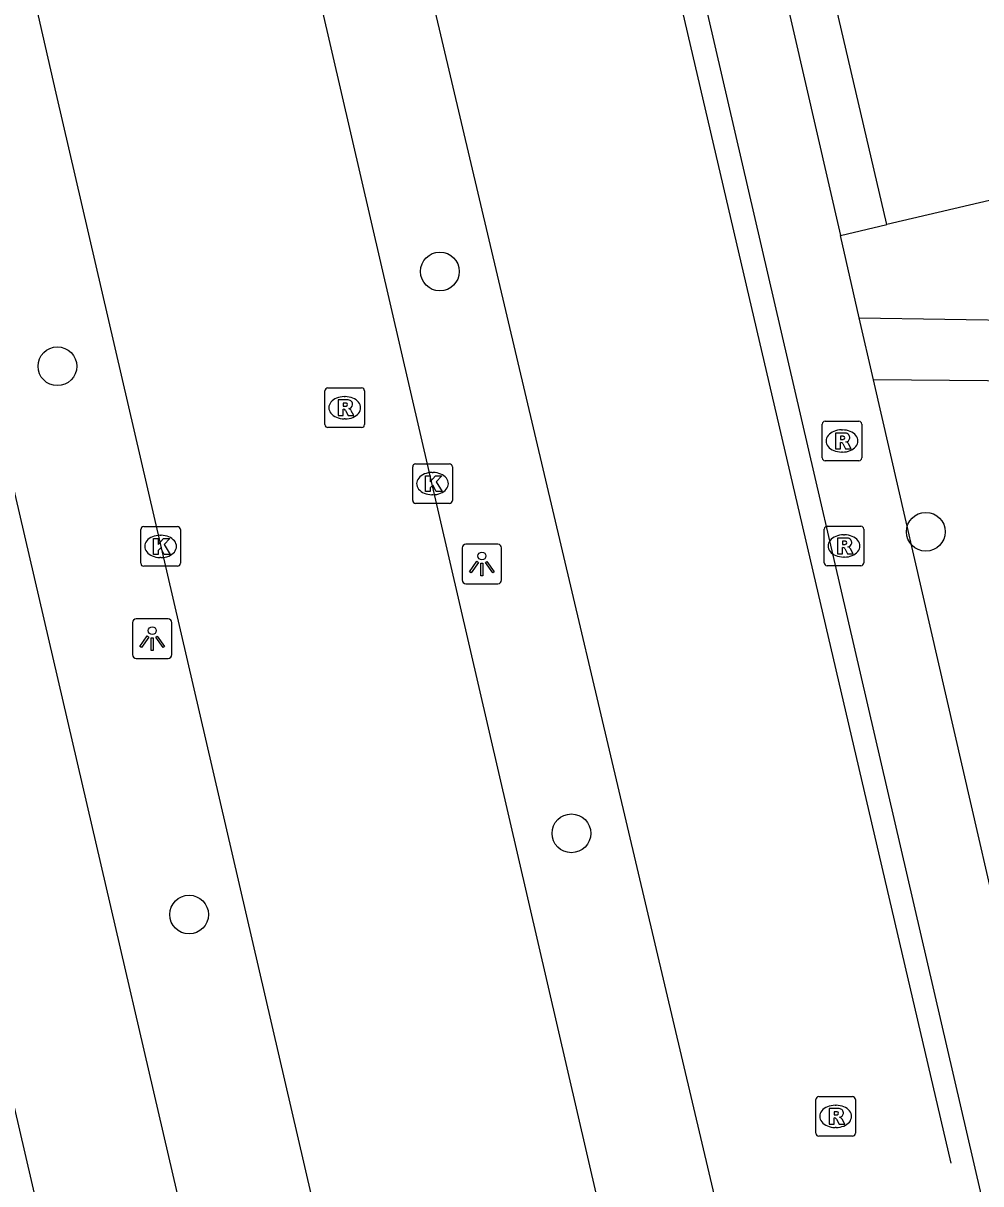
# Model space of a CAD drawing. Extents: x 156414 to 157775, y 382335 to 383765.
# Drawn here: x 156961.07 to 156985.24, y 383094.41 to 383123.7 of the extents above; entities that cross this region are included whole.
import ezdxf

# ---------------------------------------------------------------- set-up
doc = ezdxf.new("R2010")
doc.units = 0
for name, color, linetype in [('IMGEO_Berm_groen', 7, 'Continuous'), ('IMGEO_Boom', 7, 'Continuous'), ('IMGEO_Fietspad_gesloten', 7, 'Continuous'), ('IMGEO_Groenvoorziening', 7, 'Continuous'), ('IMGEO_Hek', 7, 'Continuous'), ('IMGEO_Kolk', 7, 'Continuous'), ('IMGEO_Lichtpunt', 7, 'Continuous'), ('IMGEO_OVBaan_gesloten', 7, 'Continuous'), ('IMGEO_Pand', 7, 'Continuous'), ('IMGEO_Rioolput', 7, 'Continuous'), ('IMGEO_Voetpad_halfverhard', 7, 'Continuous'), ('IMGEO_Voetpad_open', 7, 'Continuous')]:
    doc.layers.add(name, color=color, linetype=linetype)

msp = doc.modelspace()

# ---------------------------------------------------------------- linework, layer by layer
at = {"layer": 'IMGEO_Berm_groen'}
msp.add_lwpolyline([(156969.785, 383131.113), (156980.75, 383084.631)], dxfattribs=at)
at = {"layer": 'IMGEO_Boom'}
for centre in [(156971.587, 383117.433), (156961.936, 383115.041), (156983.85, 383110.865), (156974.906, 383103.256), (156965.26, 383101.207)]:
    msp.add_circle(centre, 0.489, dxfattribs=at)
at = {"layer": 'IMGEO_Fietspad_gesloten'}
for points in [[(156956.998, 383128.424), (156976.896, 383042.722), (156978.21, 383036.937), (156979.748, 383030.207)], [(156976.49, 383029.242), (156976.279, 383030.186), (156973.443, 383042.041), (156953.568, 383127.732)]]:
    msp.add_lwpolyline(points, dxfattribs=at)
at = {"layer": 'IMGEO_Groenvoorziening'}
msp.add_lwpolyline([(156981.694, 383118.337), (156982.866, 383118.622)], dxfattribs=at)
at = {"layer": 'IMGEO_Hek'}
msp.add_lwpolyline([(156975.83, 383132.032), (156984.485, 383094.935)], dxfattribs=at)
at = {"layer": 'IMGEO_Kolk'}
for p, q in [((156970.901, 383111.654), (156970.901, 383112.506)), ((156970.976, 383112.58), (156971.828, 383112.58)), ((156971.902, 383112.506), (156971.902, 383111.654)), ((156971.389, 383112.36), (156971.414, 383112.36)), ((156971.828, 383111.58), (156970.976, 383111.58)), ((156971.412, 383111.8), (156971.387, 383111.8)), ((156964.114, 383110.996), (156964.966, 383110.996)), ((156964.039, 383110.07), (156964.039, 383110.922)), ((156964.527, 383110.776), (156964.552, 383110.776)), ((156965.04, 383110.922), (156965.04, 383110.07)), ((156964.55, 383110.216), (156964.525, 383110.216)), ((156964.966, 383109.996), (156964.114, 383109.996))]:
    msp.add_line(p, q, dxfattribs=at)
for points in [[(156970.901, 383111.654), (156970.901, 383112.506)], [(156970.976, 383112.58), (156971.828, 383112.58)], [(156971.902, 383112.506), (156971.902, 383111.654)], [(156971.222, 383112.28), (156971.345, 383112.28), (156971.345, 383112.129), (156971.475, 383112.28), (156971.639, 383112.28), (156971.493, 383112.129), (156971.646, 383111.88), (156971.494, 383111.88), (156971.409, 383112.044), (156971.345, 383111.977), (156971.345, 383111.88), (156971.222, 383111.88), (156971.222, 383112.28)], [(156971.828, 383111.58), (156970.976, 383111.58)], [(156964.114, 383110.996), (156964.966, 383110.996)], [(156964.039, 383110.07), (156964.039, 383110.922)], [(156964.36, 383110.696), (156964.483, 383110.696), (156964.483, 383110.545), (156964.613, 383110.696), (156964.777, 383110.696), (156964.631, 383110.545), (156964.784, 383110.296), (156964.632, 383110.296), (156964.547, 383110.46), (156964.483, 383110.393), (156964.483, 383110.296), (156964.36, 383110.296), (156964.36, 383110.696)], [(156965.04, 383110.922), (156965.04, 383110.07)], [(156964.966, 383109.996), (156964.114, 383109.996)]]:
    msp.add_lwpolyline(points, dxfattribs=at)
for centre, start, end in [((156970.978, 383112.504), 91.552, 178.448), ((156970.978, 383112.504), 91.552, 178.448), ((156971.826, 383112.504), 1.552, 88.448), ((156971.826, 383112.504), 1.552, 88.448), ((156970.978, 383111.656), 181.552, 268.448), ((156970.978, 383111.656), 181.552, 268.448), ((156971.826, 383111.656), 271.552, 358.448), ((156971.826, 383111.656), 271.552, 358.448), ((156964.116, 383110.92), 91.552, 178.448), ((156964.116, 383110.92), 91.552, 178.448), ((156964.964, 383110.92), 1.552, 88.448), ((156964.964, 383110.92), 1.552, 88.448), ((156964.116, 383110.072), 181.552, 268.448), ((156964.116, 383110.072), 181.552, 268.448), ((156964.964, 383110.072), 271.552, 358.448), ((156964.964, 383110.072), 271.552, 358.448)]:
    msp.add_arc(centre, 0.0765, start, end, dxfattribs=at)
for centre, major_axis, ratio, start_param, end_param in [((156971.388, 383112.08), (-0.387, 0.002), 0.722429, 4.712389, 7.853982), ((156971.413, 383112.08), (-0.39, 0.002), 0.717154, 1.570796, 4.712389), ((156964.526, 383110.496), (-0.387, 0.002), 0.722429, 4.712389, 7.853982), ((156964.551, 383110.496), (-0.39, 0.002), 0.717154, 1.570796, 4.712389)]:
    msp.add_ellipse(centre, major_axis=major_axis, ratio=ratio, start_param=start_param, end_param=end_param, dxfattribs=at)
at = {"layer": 'IMGEO_Lichtpunt'}
for p, q in [((156972.149, 383110.456), (156972.149, 383109.649)), ((156972.149, 383110.456), (156972.149, 383109.649)), ((156973.051, 383110.551), (156972.243, 383110.551)), ((156973.051, 383110.551), (156972.243, 383110.551)), ((156973.145, 383109.649), (156973.145, 383110.456)), ((156973.145, 383109.649), (156973.145, 383110.456)), ((156972.243, 383109.555), (156973.051, 383109.555)), ((156972.243, 383109.555), (156973.051, 383109.555)), ((156964.732, 383108.667), (156963.924, 383108.667)), ((156964.732, 383108.667), (156963.924, 383108.667)), ((156963.83, 383108.572), (156963.83, 383107.765)), ((156963.83, 383108.572), (156963.83, 383107.765)), ((156964.826, 383107.765), (156964.826, 383108.572)), ((156964.826, 383107.765), (156964.826, 383108.572)), ((156963.924, 383107.671), (156964.732, 383107.671)), ((156963.924, 383107.671), (156964.732, 383107.671))]:
    msp.add_line(p, q, dxfattribs=at)
for points in [[(156972.523, 383110.12), (156972.562, 383110.092), (156972.374, 383109.83), (156972.336, 383109.857), (156972.523, 383110.12)], [(156972.735, 383110.092), (156972.773, 383110.119), (156972.96, 383109.857), (156972.921, 383109.829), (156972.735, 383110.092)], [(156972.625, 383110.072), (156972.672, 383110.072), (156972.672, 383109.75), (156972.625, 383109.75), (156972.625, 383110.072)], [(156964.204, 383108.236), (156964.243, 383108.208), (156964.055, 383107.946), (156964.017, 383107.973), (156964.204, 383108.236)], [(156964.306, 383108.188), (156964.353, 383108.188), (156964.353, 383107.866), (156964.306, 383107.866), (156964.306, 383108.188)], [(156964.416, 383108.208), (156964.454, 383108.235), (156964.641, 383107.973), (156964.602, 383107.945), (156964.416, 383108.208)]]:
    msp.add_lwpolyline(points, dxfattribs=at)
for centre in [(156972.648, 383110.254), (156964.329, 383108.37)]:
    msp.add_circle(centre, 0.0994, dxfattribs=at)
for centre, start, end in [((156972.243, 383110.456), 90, 180), ((156972.243, 383110.456), 90, 180), ((156973.051, 383110.456), 0, 90), ((156973.051, 383110.456), 0, 90), ((156972.243, 383109.649), 180, 270), ((156972.243, 383109.649), 180, 270), ((156973.051, 383109.649), 270, 0), ((156973.051, 383109.649), 270, 360), ((156963.924, 383108.572), 90, 180), ((156963.924, 383108.572), 90, 180), ((156964.732, 383108.572), 0, 90), ((156964.732, 383108.572), 0, 90), ((156963.924, 383107.765), 180, 270), ((156963.924, 383107.765), 180, 270), ((156964.732, 383107.765), 270, 0), ((156964.732, 383107.765), 270, 360)]:
    msp.add_arc(centre, 0.0946, start, end, dxfattribs=at)
at = {"layer": 'IMGEO_OVBaan_gesloten'}
for points in [[(156993.232, 383017.808), (156993.173, 383017.976), (156991.529, 383025.023), (156991.187, 383026.503), (156990.478, 383029.59), (156989.713, 383032.886), (156967.122, 383130.536)], [(156960.249, 383129.114), (156960.392, 383128.494), (156961.894, 383121.934), (156982.207, 383034.26), (156986.301, 383016.299)]]:
    msp.add_lwpolyline(points, dxfattribs=at)
at = {"layer": 'IMGEO_Pand'}
for points in [[(156978.944, 383135.438), (156981.174, 383135.958), (156982.405, 383136.246), (156986.103, 383137.108), (156990.025, 383120.292), (156982.866, 383118.622)], [(156982.866, 383118.622), (156978.944, 383135.438)]]:
    msp.add_lwpolyline(points, dxfattribs=at)
at = {"layer": 'IMGEO_Rioolput'}
for p, q in [((156968.686, 383113.569), (156968.686, 383114.421)), ((156968.761, 383114.495), (156969.613, 383114.495)), ((156969.174, 383114.275), (156969.199, 383114.275)), ((156969.687, 383114.421), (156969.687, 383113.569)), ((156969.197, 383113.715), (156969.172, 383113.715)), ((156981.309, 383113.656), (156982.161, 383113.656)), ((156969.613, 383113.495), (156968.761, 383113.495)), ((156981.234, 383112.73), (156981.234, 383113.582)), ((156981.722, 383113.436), (156981.747, 383113.436)), ((156982.235, 383113.582), (156982.235, 383112.73)), ((156981.745, 383112.876), (156981.72, 383112.876)), ((156982.161, 383112.656), (156981.309, 383112.656)), ((156981.359, 383111.007), (156982.211, 383111.007)), ((156981.284, 383110.081), (156981.284, 383110.933)), ((156981.772, 383110.787), (156981.797, 383110.787)), ((156982.285, 383110.933), (156982.285, 383110.081)), ((156981.795, 383110.227), (156981.77, 383110.227)), ((156982.211, 383110.007), (156981.359, 383110.007)), ((156981.073, 383095.688), (156981.073, 383096.54)), ((156981.148, 383096.614), (156982, 383096.614)), ((156981.561, 383096.394), (156981.586, 383096.394)), ((156982.074, 383096.54), (156982.074, 383095.688)), ((156981.584, 383095.834), (156981.559, 383095.834)), ((156982, 383095.614), (156981.148, 383095.614))]:
    msp.add_line(p, q, dxfattribs=at)
for points in [[(156968.686, 383113.569), (156968.686, 383114.421)], [(156968.761, 383114.495), (156969.613, 383114.495)], [(156969.687, 383114.421), (156969.687, 383113.569)], [(156969.275, 383114.193), (156969.023, 383114.195), (156969.023, 383113.795)], [(156969.023, 383113.795), (156969.147, 383113.795), (156969.147, 383113.957), (156969.158, 383113.957)], [(156969.201, 383114.114), (156969.147, 383114.114), (156969.147, 383114.033)], [(156969.147, 383114.033), (156969.199, 383114.033)], [(156969.205, 383113.928), (156969.276, 383113.795), (156969.416, 383113.795), (156969.351, 383113.921)], [(156981.309, 383113.656), (156982.161, 383113.656)], [(156969.613, 383113.495), (156968.761, 383113.495)], [(156981.234, 383112.73), (156981.234, 383113.582)], [(156981.823, 383113.354), (156981.571, 383113.356), (156981.571, 383112.956)], [(156982.235, 383113.582), (156982.235, 383112.73)], [(156981.571, 383112.956), (156981.695, 383112.956), (156981.695, 383113.118), (156981.706, 383113.118)], [(156981.749, 383113.275), (156981.695, 383113.275), (156981.695, 383113.194)], [(156981.695, 383113.194), (156981.747, 383113.194)], [(156981.753, 383113.089), (156981.824, 383112.956), (156981.964, 383112.956), (156981.899, 383113.082)], [(156982.161, 383112.656), (156981.309, 383112.656)], [(156981.359, 383111.007), (156982.211, 383111.007)], [(156981.284, 383110.081), (156981.284, 383110.933)], [(156981.873, 383110.705), (156981.621, 383110.707), (156981.621, 383110.307)], [(156982.285, 383110.933), (156982.285, 383110.081)], [(156981.621, 383110.307), (156981.745, 383110.307), (156981.745, 383110.469), (156981.756, 383110.469)], [(156981.799, 383110.626), (156981.745, 383110.626), (156981.745, 383110.545)], [(156981.745, 383110.545), (156981.797, 383110.545)], [(156981.803, 383110.44), (156981.874, 383110.307), (156982.014, 383110.307), (156981.949, 383110.433)], [(156982.211, 383110.007), (156981.359, 383110.007)], [(156981.073, 383095.688), (156981.073, 383096.54)], [(156981.148, 383096.614), (156982, 383096.614)], [(156982.074, 383096.54), (156982.074, 383095.688)], [(156981.662, 383096.312), (156981.41, 383096.314), (156981.41, 383095.914)], [(156981.41, 383095.914), (156981.534, 383095.914), (156981.534, 383096.076), (156981.545, 383096.076)], [(156981.588, 383096.233), (156981.534, 383096.233), (156981.534, 383096.152)], [(156981.534, 383096.152), (156981.586, 383096.152)], [(156981.592, 383096.047), (156981.663, 383095.914), (156981.803, 383095.914), (156981.738, 383096.04)], [(156982, 383095.614), (156981.148, 383095.614)]]:
    msp.add_lwpolyline(points, dxfattribs=at)
for centre, radius, start, end in [((156968.763, 383114.419), 0.0765, 91.552, 178.448), ((156968.763, 383114.419), 0.0765, 91.552, 178.448), ((156969.611, 383114.419), 0.0765, 1.552, 88.448), ((156969.611, 383114.419), 0.0765, 1.552, 88.448), ((156969.157, 383113.904), 0.0533, 26.0293, 88.6989), ((156969.183, 383114.222), 0.19, 274.7715, 282.9687), ((156969.207, 383114.018), 0.0964, 77.0061, 93.1865), ((156969.221, 383114.075), 0.0378, 276.6634, 79.6772), ((156969.274, 383114.083), 0.109, 350.3612, 89.416), ((156969.272, 383114.083), 0.112, 277.5842, 350.9817), ((156969.256, 383113.868), 0.108, 29.5134, 73.7905), ((156981.311, 383113.58), 0.0765, 91.552, 178.448), ((156981.311, 383113.58), 0.0765, 91.552, 178.448), ((156982.159, 383113.58), 0.0765, 1.552, 88.448), ((156982.159, 383113.58), 0.0765, 1.552, 88.448), ((156968.763, 383113.571), 0.0765, 181.552, 268.448), ((156968.763, 383113.571), 0.0765, 181.552, 268.448), ((156969.611, 383113.571), 0.0765, 271.552, 358.448), ((156969.611, 383113.571), 0.0765, 271.552, 358.448), ((156981.822, 383113.244), 0.109, 350.3612, 89.416), ((156981.705, 383113.065), 0.0533, 26.0293, 88.6989), ((156981.731, 383113.383), 0.19, 274.7715, 282.9687), ((156981.755, 383113.179), 0.0964, 77.0061, 93.1865), ((156981.769, 383113.236), 0.0378, 276.6634, 79.6772), ((156981.82, 383113.244), 0.112, 277.5842, 350.9817), ((156981.804, 383113.029), 0.108, 29.5134, 73.7905), ((156981.311, 383112.732), 0.0765, 181.552, 268.448), ((156981.311, 383112.732), 0.0765, 181.552, 268.448), ((156982.159, 383112.732), 0.0765, 271.552, 358.448), ((156982.159, 383112.732), 0.0765, 271.552, 358.448), ((156981.361, 383110.931), 0.0765, 91.552, 178.448), ((156981.361, 383110.931), 0.0765, 91.552, 178.448), ((156982.209, 383110.931), 0.0765, 1.552, 88.448), ((156982.209, 383110.931), 0.0765, 1.552, 88.448), ((156981.872, 383110.595), 0.109, 350.3612, 89.416), ((156981.755, 383110.416), 0.0533, 26.0293, 88.6989), ((156981.781, 383110.734), 0.19, 274.7715, 282.9687), ((156981.805, 383110.53), 0.0964, 77.0061, 93.1865), ((156981.819, 383110.587), 0.0378, 276.6634, 79.6772), ((156981.87, 383110.595), 0.112, 277.5842, 350.9817), ((156981.854, 383110.38), 0.108, 29.5134, 73.7905), ((156981.361, 383110.083), 0.0765, 181.552, 268.448), ((156981.361, 383110.083), 0.0765, 181.552, 268.448), ((156982.209, 383110.083), 0.0765, 271.552, 358.448), ((156982.209, 383110.083), 0.0765, 271.552, 358.448), ((156981.15, 383096.538), 0.0765, 91.552, 178.448), ((156981.15, 383096.538), 0.0765, 91.552, 178.448), ((156981.998, 383096.538), 0.0765, 1.552, 88.448), ((156981.998, 383096.538), 0.0765, 1.552, 88.448), ((156981.544, 383096.023), 0.0533, 26.0293, 88.6989), ((156981.57, 383096.341), 0.19, 274.7715, 282.9687), ((156981.594, 383096.137), 0.0964, 77.0061, 93.1865), ((156981.608, 383096.194), 0.0378, 276.6634, 79.6772), ((156981.661, 383096.202), 0.109, 350.3612, 89.416), ((156981.659, 383096.202), 0.112, 277.5842, 350.9817), ((156981.643, 383095.987), 0.108, 29.5134, 73.7905), ((156981.15, 383095.69), 0.0765, 181.552, 268.448), ((156981.15, 383095.69), 0.0765, 181.552, 268.448), ((156981.998, 383095.69), 0.0765, 271.552, 358.448), ((156981.998, 383095.69), 0.0765, 271.552, 358.448)]:
    msp.add_arc(centre, radius, start, end, dxfattribs=at)
for centre, major_axis, ratio, start_param, end_param in [((156969.173, 383113.995), (-0.387, 0.002), 0.722429, 4.712389, 7.853982), ((156969.198, 383113.995), (-0.39, 0.002), 0.717154, 1.570796, 4.712389), ((156981.721, 383113.156), (-0.387, 0.002), 0.722429, 4.712389, 7.853982), ((156981.746, 383113.156), (-0.39, 0.002), 0.717154, 1.570796, 4.712389), ((156981.771, 383110.507), (-0.387, 0.002), 0.722429, 4.712389, 7.853982), ((156981.796, 383110.507), (-0.39, 0.002), 0.717154, 1.570796, 4.712389), ((156981.56, 383096.114), (-0.387, 0.002), 0.722429, 4.712389, 7.853982), ((156981.585, 383096.114), (-0.39, 0.002), 0.717154, 1.570796, 4.712389)]:
    msp.add_ellipse(centre, major_axis=major_axis, ratio=ratio, start_param=start_param, end_param=end_param, dxfattribs=at)
at = {"layer": 'IMGEO_Voetpad_halfverhard'}
for points in [[(156982.17, 383116.267), (156988.65, 383116.166)], [(156989.23, 383114.64), (156982.53, 383114.701)]]:
    msp.add_lwpolyline(points, dxfattribs=at)
at = {"layer": 'IMGEO_Voetpad_open'}
for points in [[(156977.819, 383135.185), (156981.694, 383118.337)], [(156969.785, 383131.113), (156976.349, 383132.537), (156986.228, 383089.867)], [(156982.17, 383116.267), (156981.694, 383118.337)], [(156982.53, 383114.701), (156982.17, 383116.267)], [(156988.056, 383090.676), (156982.53, 383114.701)]]:
    msp.add_lwpolyline(points, dxfattribs=at)

doc.saveas('drawing.dxf')
